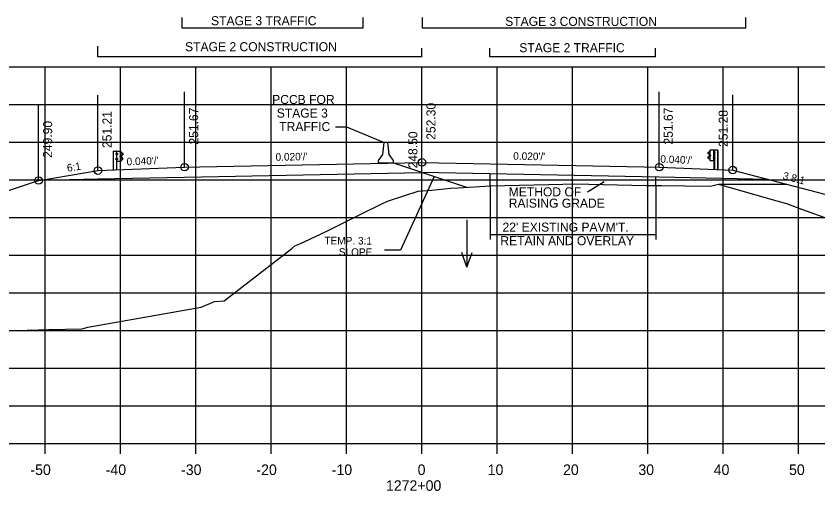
# Model space of a CAD drawing. Extents: x 1342547 to 1344156, y -1532351 to -1517216.
# Drawn here: x 1342649 to 1342755.4, y -1523730.2 to -1523667.1 of the extents above; entities that cross this region are included whole.
import ezdxf

# ---------------------------------------------------------------- set-up
doc = ezdxf.new("R2010")
doc.units = 0
for name, color, linetype in [('1', 7, 'Continuous'), ('R_Alt Surface', 7, 'Continuous'), ('R_Axis', 7, 'Continuous'), ('R_Axis Annot', 7, 'Continuous'), ('R_Draft', 7, 'Continuous'), ('R_Exist Surface', 7, 'Continuous'), ('R_Fin Surface', 7, 'Continuous'), ('R_Grid', 7, 'Continuous'), ('R_MOT', 7, 'Continuous'), ('R_No Plot', 7, 'Continuous'), ('R_Water', 7, 'Continuous'), ('R_Xsect Elev', 7, 'Continuous'), ('R_Xsect Slope', 7, 'Continuous')]:
    doc.layers.add(name, color=color, linetype=linetype)

msp = doc.modelspace()

# ---------------------------------------------------------------- linework, layer by layer
at = {"layer": '1'}
msp.add_lwpolyline([(1342744.12, -1523687.59), (1342758.37, -1523691.32), (1342760.37, -1523691.48), (1342762.37, -1523691.32), (1342762.38, -1523690.48), (1342763.38, -1523690.48), (1342763.38, -1523690.48), (1342763.45, -1523696.51)], dxfattribs=at)
at = {"layer": 'R_Alt Surface'}
msp.add_line((1342711.87, -1523688.08), (1342702.87, -1523687.9), dxfattribs=at)
for points in [[(1342659.87, -1523688.76), (1342671.37, -1523688.53), (1342702.87, -1523687.9)], [(1342748.83, -1523688.82), (1342734.37, -1523688.53), (1342711.87, -1523688.08)], [(1342652.34, -1523688.91), (1342659.87, -1523688.76)]]:
    msp.add_lwpolyline(points, dxfattribs=at)
at = {"layer": 'R_Axis'}
for p, q in [((1342562.87, -1523723.87), (1342842.87, -1523723.87)), ((1342652.87, -1523725.27), (1342652.87, -1523723.87)), ((1342662.87, -1523725.27), (1342662.87, -1523723.87)), ((1342672.87, -1523725.27), (1342672.87, -1523723.87)), ((1342682.87, -1523725.27), (1342682.87, -1523723.87)), ((1342692.87, -1523725.27), (1342692.87, -1523723.87)), ((1342702.87, -1523725.27), (1342702.87, -1523723.87)), ((1342712.87, -1523725.27), (1342712.87, -1523723.87)), ((1342722.87, -1523725.27), (1342722.87, -1523723.87)), ((1342732.87, -1523725.27), (1342732.87, -1523723.87)), ((1342742.87, -1523725.27), (1342742.87, -1523723.87)), ((1342752.87, -1523725.27), (1342752.87, -1523723.87))]:
    msp.add_line(p, q, dxfattribs=at)
at = {"layer": 'R_Draft'}
for p, q in [((1342671.06, -1523668.77), (1342671.06, -1523667.34)), ((1342695.06, -1523668.77), (1342695.06, -1523667.34)), ((1342702.95, -1523668.77), (1342702.95, -1523667.34)), ((1342745.87, -1523668.77), (1342745.87, -1523667.34)), ((1342695.06, -1523668.77), (1342671.06, -1523668.77)), ((1342745.87, -1523668.77), (1342702.95, -1523668.77)), ((1342659.86, -1523672.57), (1342659.86, -1523671.14)), ((1342702.87, -1523672.57), (1342702.87, -1523671.42)), ((1342711.88, -1523672.57), (1342711.88, -1523671.42)), ((1342733.89, -1523672.57), (1342733.89, -1523671.42)), ((1342702.87, -1523672.57), (1342659.86, -1523672.57)), ((1342733.89, -1523672.57), (1342711.88, -1523672.57)), ((1342741.62, -1523684.94), (1342741.62, -1523684.94)), ((1342741.62, -1523684.94), (1342741.69, -1523684.94)), ((1342741.65, -1523687.45), (1342741.65, -1523684.94)), ((1342742.11, -1523684.94), (1342742.11, -1523687.45)), ((1342742.14, -1523684.94), (1342742.14, -1523687.45)), ((1342661.87, -1523685.08), (1342661.87, -1523687.6)), ((1342661.9, -1523685.08), (1342661.9, -1523687.6)), ((1342662.32, -1523685.38), (1342662.27, -1523685.38)), ((1342662.27, -1523685.49), (1342662.27, -1523685.4)), ((1342662.32, -1523685.41), (1342662.27, -1523685.41)), ((1342662.32, -1523685.48), (1342662.27, -1523685.48)), ((1342662.32, -1523685.51), (1342662.27, -1523685.51)), ((1342662.32, -1523685.48), (1342662.28, -1523685.48)), ((1342662.39, -1523685.08), (1342662.32, -1523685.08)), ((1342662.32, -1523685.51), (1342662.32, -1523685.38)), ((1342662.36, -1523687.6), (1342662.36, -1523685.08)), ((1342662.39, -1523685.08), (1342662.39, -1523685.08)), ((1342662.45, -1523685.45), (1342662.39, -1523685.45)), ((1342662.4, -1523685.39), (1342662.45, -1523685.39)), ((1342662.4, -1523685.51), (1342662.45, -1523685.51)), ((1342662.45, -1523685.39), (1342662.45, -1523685.51)), ((1342662.82, -1523685.81), (1342662.82, -1523685.72)), ((1342662.88, -1523685.7), (1342662.83, -1523685.7)), ((1342662.88, -1523685.74), (1342662.83, -1523685.74)), ((1342662.88, -1523685.8), (1342662.83, -1523685.8)), ((1342662.88, -1523685.83), (1342662.83, -1523685.83)), ((1342662.88, -1523685.8), (1342662.84, -1523685.8)), ((1342662.88, -1523685.83), (1342662.88, -1523685.7)), ((1342662.89, -1523686.45), (1342662.89, -1523685.09)), ((1342663.04, -1523685.3), (1342662.92, -1523685.24)), ((1342663.02, -1523685.31), (1342662.93, -1523685.26)), ((1342662.93, -1523685.83), (1342662.93, -1523685.7)), ((1342662.95, -1523685.83), (1342662.96, -1523685.7)), ((1342663.13, -1523686), (1342662.97, -1523685.9)), ((1342662.98, -1523685.63), (1342663.15, -1523685.52)), ((1342662.99, -1523685.65), (1342663.16, -1523685.54)), ((1342663.14, -1523685.98), (1342662.99, -1523685.88)), ((1342663.15, -1523685.42), (1342663.02, -1523685.31)), ((1342663.17, -1523685.4), (1342663.04, -1523685.3)), ((1342740.84, -1523685.26), (1342740.97, -1523685.15)), ((1342740.97, -1523686.1), (1342740.84, -1523685.99)), ((1342741.02, -1523685.51), (1342740.85, -1523685.4)), ((1342740.86, -1523685.27), (1342740.99, -1523685.17)), ((1342741.03, -1523685.48), (1342740.86, -1523685.38)), ((1342740.98, -1523686.09), (1342740.86, -1523685.98)), ((1342740.87, -1523685.84), (1342741.02, -1523685.74)), ((1342740.88, -1523685.86), (1342741.04, -1523685.76)), ((1342740.97, -1523685.15), (1342741.09, -1523685.09)), ((1342740.99, -1523685.17), (1342741.08, -1523685.12)), ((1342741.05, -1523685.69), (1342741.05, -1523685.55)), ((1342741.08, -1523685.68), (1342741.08, -1523685.55)), ((1342741.12, -1523686.3), (1342741.12, -1523684.94)), ((1342741.13, -1523685.69), (1342741.13, -1523685.56)), ((1342741.13, -1523685.56), (1342741.18, -1523685.56)), ((1342741.13, -1523685.59), (1342741.18, -1523685.59)), ((1342741.13, -1523685.66), (1342741.17, -1523685.66)), ((1342741.13, -1523685.66), (1342741.18, -1523685.66)), ((1342741.13, -1523685.69), (1342741.18, -1523685.69)), ((1342741.19, -1523685.67), (1342741.19, -1523685.58)), ((1342741.61, -1523685.24), (1342741.56, -1523685.24)), ((1342741.56, -1523685.24), (1342741.56, -1523685.37)), ((1342741.56, -1523685.31), (1342741.62, -1523685.31)), ((1342741.61, -1523685.37), (1342741.56, -1523685.37)), ((1342741.56, -1523686.05), (1342741.56, -1523685.93)), ((1342741.56, -1523685.93), (1342741.61, -1523685.93)), ((1342741.56, -1523685.99), (1342741.62, -1523685.99)), ((1342741.69, -1523685.36), (1342741.69, -1523685.24)), ((1342741.69, -1523685.24), (1342741.73, -1523685.24)), ((1342741.69, -1523685.27), (1342741.74, -1523685.27)), ((1342741.69, -1523685.33), (1342741.73, -1523685.33)), ((1342741.69, -1523685.33), (1342741.74, -1523685.33)), ((1342741.69, -1523685.36), (1342741.74, -1523685.36)), ((1342741.7, -1523686.05), (1342741.7, -1523685.93)), ((1342741.7, -1523685.93), (1342741.75, -1523685.93)), ((1342741.7, -1523685.96), (1342741.75, -1523685.96)), ((1342741.74, -1523685.35), (1342741.74, -1523685.25)), ((1342741.75, -1523686.04), (1342741.75, -1523685.94)), ((1342662.31, -1523686.07), (1342662.26, -1523686.07)), ((1342662.26, -1523686.18), (1342662.26, -1523686.09)), ((1342662.31, -1523686.1), (1342662.26, -1523686.1)), ((1342662.31, -1523686.17), (1342662.26, -1523686.17)), ((1342662.31, -1523686.2), (1342662.26, -1523686.2)), ((1342662.31, -1523686.17), (1342662.27, -1523686.17)), ((1342662.31, -1523686.2), (1342662.31, -1523686.07)), ((1342662.39, -1523686.45), (1342662.36, -1523686.45)), ((1342662.45, -1523686.14), (1342662.39, -1523686.14)), ((1342662.45, -1523686.07), (1342662.4, -1523686.07)), ((1342662.45, -1523686.2), (1342662.4, -1523686.2)), ((1342662.45, -1523686.2), (1342662.45, -1523686.07)), ((1342662.92, -1523686.29), (1342663.03, -1523686.23)), ((1342662.93, -1523686.31), (1342663.04, -1523686.25)), ((1342663.03, -1523686.23), (1342663.15, -1523686.12)), ((1342663.04, -1523686.25), (1342663.17, -1523686.14)), ((1342699.09, -1523686.64), (1342708.77, -1523689.87)), ((1342741.08, -1523686.16), (1342740.97, -1523686.1)), ((1342741.09, -1523686.14), (1342740.98, -1523686.09)), ((1342741.56, -1523686.05), (1342741.61, -1523686.05)), ((1342741.62, -1523686.3), (1342741.65, -1523686.3)), ((1342741.7, -1523686.02), (1342741.74, -1523686.02)), ((1342741.7, -1523686.02), (1342741.75, -1523686.02)), ((1342741.7, -1523686.05), (1342741.75, -1523686.05)), ((1342711.87, -1523688.08), (1342711.87, -1523689.67)), ((1342733.88, -1523688.52), (1342733.88, -1523689.64)), ((1342711.93, -1523689.6), (1342711.93, -1523696.79)), ((1342733.93, -1523689.6), (1342733.93, -1523696.79)), ((1342711.93, -1523696.12), (1342733.93, -1523696.12))]:
    msp.add_line(p, q, dxfattribs=at)
for points in [[(1342691.4, -1523681.83), (1342692.84, -1523681.83)], [(1342692.84, -1523681.83), (1342697.84, -1523683.92)], [(1342742.14, -1523684.94), (1342741.69, -1523684.94), (1342741.69, -1523687.45)], [(1342661.87, -1523685.08), (1342662.32, -1523685.08), (1342662.32, -1523687.6)]]:
    msp.add_lwpolyline(points, dxfattribs=at)
for points in [[(1342741.09, -1523684.94), (1342741.09, -1523686.3), (1342741.62, -1523686.3), (1342741.62, -1523684.94)], [(1342662.27, -1523685.41), (1342662.27, -1523685.48), (1342662.24, -1523685.48), (1342662.24, -1523685.41)], [(1342662.32, -1523685.36), (1342662.32, -1523685.53), (1342662.33, -1523685.53), (1342662.33, -1523685.36)], [(1342662.92, -1523685.08), (1342662.92, -1523686.45), (1342662.39, -1523686.45), (1342662.39, -1523685.08)], [(1342662.45, -1523685.39), (1342662.45, -1523685.51), (1342662.39, -1523685.51), (1342662.39, -1523685.39)], [(1342662.82, -1523685.74), (1342662.82, -1523685.8), (1342662.8, -1523685.8), (1342662.8, -1523685.74)], [(1342662.88, -1523685.68), (1342662.88, -1523685.85), (1342662.89, -1523685.85), (1342662.89, -1523685.68)], [(1342741.13, -1523685.54), (1342741.13, -1523685.71), (1342741.12, -1523685.71), (1342741.12, -1523685.54)], [(1342741.19, -1523685.59), (1342741.19, -1523685.65), (1342741.21, -1523685.65), (1342741.21, -1523685.59)], [(1342741.56, -1523685.24), (1342741.56, -1523685.37), (1342741.62, -1523685.37), (1342741.62, -1523685.24)], [(1342741.56, -1523685.93), (1342741.56, -1523686.05), (1342741.62, -1523686.05), (1342741.62, -1523685.93)], [(1342741.69, -1523685.22), (1342741.69, -1523685.39), (1342741.68, -1523685.39), (1342741.68, -1523685.22)], [(1342741.7, -1523685.91), (1342741.7, -1523686.08), (1342741.69, -1523686.08), (1342741.69, -1523685.91)], [(1342741.74, -1523685.27), (1342741.74, -1523685.33), (1342741.77, -1523685.33), (1342741.77, -1523685.27)], [(1342741.75, -1523685.96), (1342741.75, -1523686.02), (1342741.78, -1523686.02), (1342741.78, -1523685.96)], [(1342662.25, -1523686.1), (1342662.25, -1523686.17), (1342662.23, -1523686.17), (1342662.23, -1523686.1)], [(1342662.31, -1523686.05), (1342662.31, -1523686.22), (1342662.32, -1523686.22), (1342662.32, -1523686.05)], [(1342662.45, -1523686.07), (1342662.45, -1523686.2), (1342662.39, -1523686.2), (1342662.39, -1523686.07)]]:
    msp.add_lwpolyline(points, close=True, dxfattribs=at)
for centre, radius, start, end in [((1342662.29, -1523685.4), 0.022, 134.5745, 222.2244), ((1342662.36, -1523685.45), 0.0922, 159.7423, 200.2577), ((1342662.29, -1523685.49), 0.025, 140.9334, 216.6234), ((1342662.85, -1523685.72), 0.022, 134.5745, 222.2244), ((1342662.92, -1523685.77), 0.0922, 159.7423, 200.2577), ((1342662.85, -1523685.81), 0.025, 140.9334, 216.6234), ((1342663.02, -1523685.7), 0.0865, 118.106, 175.0444), ((1342663, -1523685.84), 0.0703, 171.7804, 246.8536), ((1342662.95, -1523685.77), 0.0453, 282.9554, 86.0697), ((1342663, -1523685.84), 0.0462, 171.7804, 246.8536), ((1342663.02, -1523685.7), 0.0622, 118.106, 175.0444), ((1342663.08, -1523686.07), 0.0854, 325.2184, 59.12), ((1342663.08, -1523686.07), 0.109, 325.2184, 59.12), ((1342663.12, -1523685.47), 0.062, 299.2499, 57.9783), ((1342663.12, -1523685.47), 0.0856, 299.2499, 57.9783), ((1342740.89, -1523685.33), 0.0856, 122.0217, 240.7501), ((1342740.93, -1523685.93), 0.109, 120.88, 214.7816), ((1342740.89, -1523685.33), 0.062, 122.0217, 240.7501), ((1342740.93, -1523685.93), 0.0854, 120.88, 214.7816), ((1342741.06, -1523685.63), 0.0453, 93.9303, 257.0446), ((1342740.99, -1523685.56), 0.0622, 4.9556, 61.894), ((1342740.99, -1523685.56), 0.0865, 4.9556, 61.894), ((1342741.01, -1523685.7), 0.0462, 293.1464, 8.2196), ((1342741.01, -1523685.7), 0.0703, 293.1464, 8.2196), ((1342741.16, -1523685.58), 0.022, 317.7756, 45.4255), ((1342741.09, -1523685.62), 0.0922, 339.7423, 20.2577), ((1342741.16, -1523685.67), 0.025, 323.3766, 39.0666), ((1342741.72, -1523685.26), 0.022, 317.7756, 45.4255), ((1342741.65, -1523685.3), 0.0922, 339.7423, 20.2577), ((1342741.72, -1523685.35), 0.025, 323.3766, 39.0666), ((1342741.73, -1523685.94), 0.022, 317.7756, 45.4255), ((1342741.66, -1523685.99), 0.0922, 339.7423, 20.2577), ((1342662.28, -1523686.09), 0.022, 134.5745, 222.2244), ((1342662.35, -1523686.14), 0.0922, 159.7423, 200.2577), ((1342662.28, -1523686.18), 0.025, 140.9334, 216.6234), ((1342741.73, -1523686.04), 0.025, 323.3766, 39.0666)]:
    msp.add_arc(centre, radius, start, end, dxfattribs=at)
at = {"layer": 'R_Exist Surface'}
msp.add_lwpolyline([(1342607.32, -1523710.17), (1342653.35, -1523708.76), (1342657.75, -1523708.68), (1342658.53, -1523708.46), (1342673.55, -1523705.78), (1342675.34, -1523705.04), (1342676.62, -1523704.93), (1342685.62, -1523698.02), (1342686, -1523697.63), (1342686.68, -1523697.36), (1342689.42, -1523696.1), (1342690.7, -1523695.48), (1342694.78, -1523693.45), (1342697.55, -1523692.09), (1342698.31, -1523691.7), (1342700.47, -1523691.01), (1342702.39, -1523690.41), (1342704.18, -1523690.24), (1342706.72, -1523690.01), (1342707.68, -1523689.94), (1342711.97, -1523689.67), (1342721.58, -1523689.44), (1342723.14, -1523689.41), (1342732.65, -1523689.62), (1342733.78, -1523689.64), (1342734.68, -1523689.65), (1342740.86, -1523689.72), (1342741.35, -1523689.66), (1342742.23, -1523689.45), (1342749.17, -1523691.46), (1342751.28, -1523692.03), (1342753.26, -1523692.79), (1342761.54, -1523695.75)], dxfattribs=at)
at = {"layer": 'R_Fin Surface'}
for points in [[(1342588.93, -1523709.99), (1342651.99, -1523688.97), (1342652.34, -1523688.91), (1342659.87, -1523687.66), (1342671.37, -1523687.2), (1342673.37, -1523687.16), (1342702.87, -1523686.57), (1342732.37, -1523687.16), (1342734.37, -1523687.2), (1342744.12, -1523687.59)], [(1342742.23, -1523689.45), (1342751.24, -1523689.45)]]:
    msp.add_lwpolyline(points, dxfattribs=at)
at = {"layer": 'R_Grid'}
for p, q in [((1342562.87, -1523673.87), (1342842.87, -1523673.87)), ((1342652.87, -1523723.87), (1342652.87, -1523673.87)), ((1342662.87, -1523723.87), (1342662.87, -1523673.87)), ((1342672.87, -1523723.87), (1342672.87, -1523673.87)), ((1342682.87, -1523723.87), (1342682.87, -1523673.87)), ((1342692.87, -1523723.87), (1342692.87, -1523673.87)), ((1342702.87, -1523723.87), (1342702.87, -1523673.87)), ((1342712.87, -1523723.87), (1342712.87, -1523673.87)), ((1342722.87, -1523723.87), (1342722.87, -1523673.87)), ((1342732.87, -1523723.87), (1342732.87, -1523673.87)), ((1342742.87, -1523723.87), (1342742.87, -1523673.87)), ((1342752.87, -1523723.87), (1342752.87, -1523673.87)), ((1342562.87, -1523678.87), (1342842.87, -1523678.87)), ((1342562.87, -1523683.87), (1342842.87, -1523683.87)), ((1342562.87, -1523688.87), (1342842.87, -1523688.87)), ((1342562.87, -1523693.87), (1342842.87, -1523693.87)), ((1342562.87, -1523698.87), (1342842.87, -1523698.87)), ((1342562.87, -1523703.87), (1342842.87, -1523703.87)), ((1342562.87, -1523708.87), (1342842.87, -1523708.87)), ((1342562.87, -1523713.87), (1342842.87, -1523713.87)), ((1342562.87, -1523718.87), (1342842.87, -1523718.87)), ((1342562.87, -1523723.87), (1342842.87, -1523723.87))]:
    msp.add_line(p, q, dxfattribs=at)
at = {"layer": 'R_MOT'}
for p, q in [((1342697.67, -1523685.5), (1342697.84, -1523683.92)), ((1342698.09, -1523683.92), (1342697.84, -1523683.92)), ((1342698.34, -1523683.92), (1342698.09, -1523683.92)), ((1342698.51, -1523685.5), (1342698.34, -1523683.92)), ((1342697.1, -1523686.33), (1342697.67, -1523685.5)), ((1342699.1, -1523686.33), (1342698.51, -1523685.5)), ((1342697.09, -1523686.67), (1342697.1, -1523686.33)), ((1342699.09, -1523686.67), (1342697.09, -1523686.67)), ((1342699.09, -1523686.67), (1342699.1, -1523686.33))]:
    msp.add_line(p, q, dxfattribs=at)
at = {"layer": 'R_No Plot'}
for centre in [(1342671.37, -1523687.2), (1342702.87, -1523686.57), (1342734.37, -1523687.2), (1342659.87, -1523687.66), (1342744.12, -1523687.59), (1342651.99, -1523688.97)]:
    msp.add_circle(centre, 0.5, dxfattribs=at)
at = {"layer": 'R_Water'}
for p, q in [((1342708.85, -1523694.18), (1342708.85, -1523700.46)), ((1342708.85, -1523700.46), (1342708.15, -1523698.54)), ((1342708.85, -1523700.46), (1342709.55, -1523698.54))]:
    msp.add_line(p, q, dxfattribs=at)
at = {"layer": 'R_Xsect Elev'}
for p, q in [((1342671.37, -1523687.2), (1342671.37, -1523677.2)), ((1342702.87, -1523686.57), (1342702.87, -1523676.57)), ((1342734.37, -1523687.2), (1342734.37, -1523677.2)), ((1342659.87, -1523687.66), (1342659.87, -1523677.66)), ((1342744.12, -1523687.59), (1342744.12, -1523677.59)), ((1342651.99, -1523688.97), (1342651.99, -1523678.97)), ((1342702.87, -1523690.37), (1342702.87, -1523680.37)), ((1342704.5, -1523688.45), (1342700.04, -1523698.24)), ((1342727.05, -1523689.17), (1342724.83, -1523690.51)), ((1342700.04, -1523698.24), (1342697.89, -1523698.24))]:
    msp.add_line(p, q, dxfattribs=at)

# ---------------------------------------------------------------- texts
at = {"layer": 'R_Axis Annot'}
for s, p in [('-50', (1342650.9, -1523728.07)), ('-40', (1342660.9, -1523728.07)), ('-30', (1342670.9, -1523728.07)), ('-20', (1342680.9, -1523728.07)), ('-10', (1342690.9, -1523728.07)), ('0', (1342702.3, -1523728.07)), ('10', (1342711.6, -1523728.07)), ('20', (1342721.6, -1523728.07)), ('30', (1342731.6, -1523728.07)), ('40', (1342741.6, -1523728.07)), ('50', (1342751.6, -1523728.07)), ('1272+00', (1342698.1, -1523730.17))]:
    msp.add_text(s, height=1.4, dxfattribs=at).set_placement(p)
at = {"layer": 'R_Draft'}
for s, p in [('STAGE 3 TRAFFIC', (1342674.88, -1523668.36)), ('STAGE 3 CONSTRUCTION', (1342713.92, -1523668.45)), ('STAGE 2 CONSTRUCTION', (1342671.43, -1523671.81)), ('STAGE 2 TRAFFIC', (1342715.79, -1523671.94)), ('PCCB FOR', (1342682.99, -1523678.82)), ('STAGE 3', (1342683.6, -1523680.62)), ('TRAFFIC', (1342683.93, -1523682.42)), ("22' EXISTING PAVM'T.", (1342713.57, -1523695.76)), ('RETAIN AND OVERLAY', (1342713.28, -1523697.56))]:
    msp.add_text(s, height=1.2, dxfattribs=at).set_placement(p)
at = {"layer": 'R_Xsect Elev'}
for s, p in [('251.67', (1342673.17, -1523684.2)), ('252.30', (1342704.67, -1523683.57)), ('251.67', (1342736.17, -1523684.2)), ('251.21', (1342661.67, -1523684.66)), ('251.28', (1342743.46, -1523684.52)), ('249.90', (1342653.79, -1523685.97)), ('248.50', (1342702.27, -1523687.37))]:
    msp.add_text(s, height=1.2, rotation=90, dxfattribs=at).set_placement(p)
for s, p in [('METHOD OF ', (1342714.39, -1523691.08)), ('RAISING GRADE', (1342714.39, -1523692.58))]:
    msp.add_text(s, height=1.2, dxfattribs=at).set_placement(p)
at = {"layer": 'R_Xsect Slope'}
for s, rotation, p in [("0.040'/'", 2.2906, (1342663.69, -1523686.97)), ("0.020'/'", 1.1458, (1342683.45, -1523686.36)), ("0.020'/'", 358.8542, (1342714.98, -1523686.21)), ("0.040'/'", 357.7084, (1342734.5, -1523686.61)), ('6:1', 9.4623, (1342655.84, -1523687.82)), ('3.8:1', 345.5813, (1342750.69, -1523688.77)), ('TEMP. 3:1', 359.6242, (1342689.92, -1523697.44)), ('SLOPE', 359.6242, (1342691.83, -1523698.96))]:
    msp.add_text(s, height=1, rotation=rotation, dxfattribs=at).set_placement(p)

doc.saveas('drawing.dxf')
